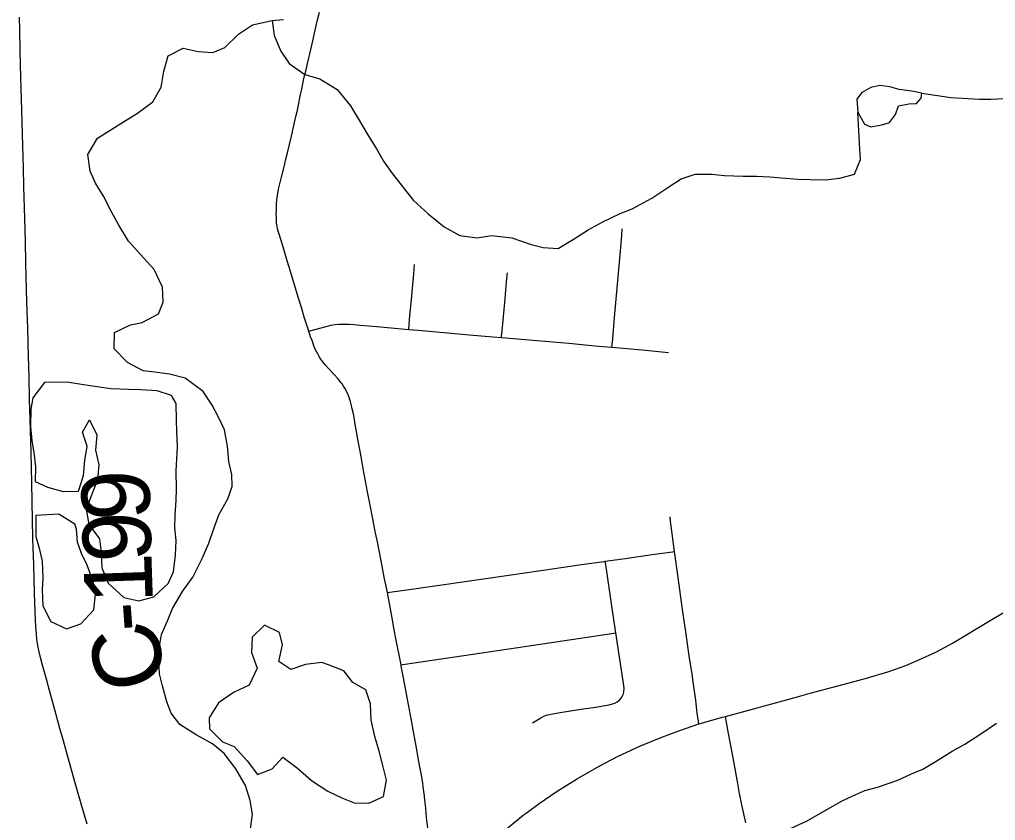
# Model space of a CAD drawing. Extents: x -87 to 2145, y -2128 to 440.
# Drawn here: x 184.56 to 206.04, y -1112.17 to -1094.55 of the extents above; entities that cross this region are included whole.
import ezdxf

# ---------------------------------------------------------------- set-up
doc = ezdxf.new("R2010")
doc.units = 0
for name, color, linetype in [('GM_X_City_Street', 7, 'Continuous'), ('GM_X_County_Road', 7, 'Continuous'), ('GM_X_County_Road_Text', 7, 'Continuous'), ('GM_X_Minor_Lake', 7, 'Continuous'), ('GM_X_Minor_River', 7, 'Continuous'), ('GM_X_Township_Road', 7, 'Continuous')]:
    doc.layers.add(name, color=color, linetype=linetype)

msp = doc.modelspace()

# ---------------------------------------------------------------- linework, layer by layer
at = {"layer": 'GM_X_City_Street'}
for points in [[(192.659, -1107.16), (193.342, -1107.061), (194.873, -1106.84), (196.086, -1106.665), (196.932, -1106.544), (197.428, -1106.473), (197.454, -1106.469), (197.843, -1106.415), (198.536, -1106.317), (198.932, -1106.262), (198.973, -1106.253)], [(195.855, -1110.027), (196.033, -1109.916), (196.09, -1109.885), (196.16, -1109.854), (196.256, -1109.831), (196.457, -1109.799), (196.868, -1109.733), (197.235, -1109.679), (197.452, -1109.642), (197.54, -1109.625), (197.609, -1109.609), (197.667, -1109.589), (197.717, -1109.562), (197.766, -1109.524), (197.804, -1109.481), (197.833, -1109.434), (197.851, -1109.389), (197.862, -1109.342), (197.867, -1109.268), (197.862, -1109.201), (197.849, -1109.107), (197.689, -1108.047), (197.652, -1107.8), (197.579, -1107.304), (197.496, -1106.747), (197.459, -1106.5), (197.454, -1106.469)], [(192.959, -1108.748), (192.996, -1108.743), (194.737, -1108.481), (195.728, -1108.338), (197.638, -1108.055), (197.689, -1108.047)], [(200.546, -1112.225), (200.461, -1111.827), (200.408, -1111.581), (200.369, -1111.357), (200.28, -1110.877), (200.231, -1110.601), (200.168, -1110.259), (200.116, -1109.973), (200.099, -1109.884)]]:
    msp.add_lwpolyline(points, dxfattribs=at)
at = {"layer": 'GM_X_County_Road'}
for points in [[(186.051, -1112.253), (185.937, -1111.855), (185.798, -1111.374), (185.621, -1110.741), (185.531, -1110.42), (185.454, -1110.148), (185.318, -1109.66), (185.221, -1109.313), (185.154, -1109.064), (185.071, -1108.754), (185.028, -1108.589), (184.989, -1108.435), (184.965, -1108.322), (184.946, -1108.189), (184.935, -1108.057), (184.926, -1107.92), (184.91, -1107.572), (184.896, -1107.171), (184.876, -1106.547), (184.858, -1105.972), (184.848, -1105.561), (184.832, -1104.749), (184.82, -1104.071), (184.792, -1103.117), (184.786, -1102.907), (184.774, -1102.42), (184.762, -1101.955), (184.744, -1101.345), (184.728, -1100.767), (184.705, -1099.914), (184.692, -1099.438), (184.678, -1098.929), (184.662, -1098.222), (184.648, -1097.824), (184.634, -1097.324), (184.62, -1096.803), (184.606, -1096.299), (184.593, -1095.828), (184.585, -1095.534), (184.58, -1095.25), (184.57, -1094.781), (184.563, -1094.498)], [(200.099, -1109.884), (201.6, -1109.475), (201.964, -1109.373), (202.71, -1109.173), (203.202, -1109.04), (203.691, -1108.893), (204.065, -1108.761), (204.356, -1108.639), (204.741, -1108.46), (205.091, -1108.269), (205.924, -1107.774), (207.786, -1106.667), (208.335, -1106.34), (209.137, -1105.859), (209.881, -1105.426), (210.016, -1105.356)], [(199.513, -1110.046), (199.542, -1110.036), (200.03, -1109.903), (200.099, -1109.884)], [(195.712, -1112.01), (196, -1111.797), (196.393, -1111.531), (196.823, -1111.262), (197.319, -1110.977), (197.725, -1110.767), (198.228, -1110.532), (198.696, -1110.338), (199.094, -1110.19), (199.513, -1110.046)], [(194.142, -1113.544), (194.199, -1113.471), (194.493, -1113.121), (194.717, -1112.879), (194.998, -1112.607), (195.315, -1112.326), (195.646, -1112.059), (195.712, -1112.01)]]:
    msp.add_lwpolyline(points, dxfattribs=at)
at = {"layer": 'GM_X_Minor_Lake'}
for points in [[(185.111, -1102.539), (184.855, -1102.875), (184.811, -1103.123), (184.806, -1103.502), (184.831, -1103.821), (184.878, -1104.08), (184.913, -1104.39), (184.909, -1104.718), (185.178, -1104.842), (185.527, -1104.936), (185.858, -1104.931), (185.974, -1104.584), (185.999, -1104.255), (186.053, -1103.937), (185.947, -1103.627), (186.102, -1103.36), (186.267, -1103.691), (186.232, -1104.029), (186.308, -1104.349), (186.283, -1104.677), (186.148, -1105.014), (186.033, -1105.322), (186.088, -1105.661), (186.325, -1105.973), (186.36, -1106.272), (186.376, -1106.611), (186.511, -1106.952), (186.857, -1107.265), (187.187, -1107.34), (187.52, -1107.254), (187.835, -1106.96), (187.949, -1106.702), (187.994, -1106.334), (188.009, -1106.016), (187.983, -1105.736), (187.987, -1105.457), (188.012, -1105.129), (188.015, -1104.88), (188.011, -1104.482), (188.025, -1104.213), (188.039, -1103.954), (188.024, -1103.615), (188.017, -1103.366), (188.013, -1102.997)], [(188.013, -1102.997), (187.905, -1102.826), (187.595, -1102.723), (187.235, -1102.698), (186.964, -1102.694), (186.573, -1102.679), (186.223, -1102.624), (185.972, -1102.591), (185.612, -1102.526), (185.111, -1102.539)], [(185.816, -1105.767), (185.778, -1105.657), (185.43, -1105.433), (184.919, -1105.464)], [(184.919, -1105.464), (184.921, -1105.924), (184.998, -1106.184), (185.064, -1106.464), (185.078, -1106.843), (185.065, -1107.102), (185.08, -1107.451), (185.255, -1107.792), (185.594, -1107.956), (185.916, -1107.85), (186.202, -1107.536), (186.237, -1107.197), (186.181, -1106.918), (186.055, -1106.557), (185.929, -1106.296), (185.842, -1106.046), (185.816, -1105.767)], [(191.339, -1108.739), (191.219, -1108.698), (190.858, -1108.743), (190.535, -1108.849), (190.267, -1108.676), (190.353, -1108.308), (190.286, -1108.038), (189.958, -1107.875), (189.683, -1108.14), (189.668, -1108.479), (189.794, -1108.819), (189.618, -1109.195)], [(189.618, -1109.195), (189.274, -1109.36), (188.94, -1109.585), (188.735, -1109.911), (188.741, -1110.16), (189.028, -1110.443), (189.287, -1110.546), (189.573, -1110.858), (189.8, -1111.16), (190.122, -1111.035), (190.357, -1110.779), (190.684, -1111.022), (190.991, -1111.295), (191.349, -1111.529), (191.668, -1111.683), (191.927, -1111.786), (192.248, -1111.79), (192.571, -1111.645), (192.636, -1111.287), (192.541, -1110.907), (192.475, -1110.647), (192.379, -1110.327), (192.304, -1109.967), (192.289, -1109.609), (192.183, -1109.298), (191.895, -1109.135), (191.698, -1108.884), (191.339, -1108.739)]]:
    msp.add_lwpolyline(points, dxfattribs=at)
at = {"layer": 'GM_X_Minor_River'}
for points in [[(186.746, -1099.075), (186.55, -1098.713), (186.424, -1098.463), (186.237, -1098.151), (186.121, -1097.89), (186.066, -1097.521), (186.282, -1097.165), (186.596, -1096.96), (186.849, -1096.804), (187.162, -1096.609), (187.497, -1096.365), (187.682, -1096.038), (187.737, -1095.69), (187.833, -1095.353), (188.166, -1095.178), (188.496, -1095.252), (188.817, -1095.276), (189.079, -1095.17), (189.384, -1094.875), (189.688, -1094.67), (190.12, -1094.576), (190.372, -1094.55)], [(190.12, -1094.576), (190.166, -1094.906), (190.311, -1095.246), (190.498, -1095.518), (190.845, -1095.762), (191.175, -1095.856), (191.553, -1096.09), (191.848, -1096.452), (192.025, -1096.744), (192.211, -1097.065), (192.416, -1097.396), (192.573, -1097.667), (192.75, -1097.919), (192.986, -1098.221), (193.232, -1098.533), (193.559, -1098.826), (193.906, -1099.109), (194.254, -1099.303), (194.634, -1099.357), (194.946, -1099.302), (195.397, -1099.357), (195.826, -1099.502), (196.086, -1099.565), (196.416, -1099.589), (196.77, -1099.374), (197.074, -1099.179), (197.397, -1099.004), (197.781, -1098.819), (198.043, -1098.713), (198.478, -1098.479), (198.853, -1098.235), (199.126, -1098.059), (199.428, -1097.953), (199.799, -1097.957), (200.08, -1097.981), (200.491, -1097.996), (200.782, -1097.999), (201.072, -1098.013), (201.333, -1098.036), (201.693, -1098.06), (201.964, -1098.073), (202.295, -1098.077), (202.616, -1098.041), (202.938, -1097.955), (203.073, -1097.628), (203.048, -1097.279), (203.008, -1096.592)], [(204.418, -1096.17), (204.198, -1096.128), (203.918, -1096.094), (203.718, -1096.032), (203.498, -1096), (203.297, -1096.047), (203.095, -1096.164), (202.992, -1096.303), (203.008, -1096.592), (203.155, -1096.852)], [(203.155, -1096.852), (203.294, -1096.914), (203.536, -1096.867), (203.707, -1096.819), (203.84, -1096.641), (203.903, -1096.453), (204.134, -1096.406), (204.305, -1096.398), (204.407, -1096.279), (204.418, -1096.17)], [(204.418, -1096.17), (205.059, -1096.267), (205.439, -1096.292), (205.69, -1096.305), (205.941, -1096.307), (206.232, -1096.291)], [(189.641, -1112.414), (189.687, -1112.036), (189.641, -1111.736), (189.535, -1111.406), (189.32, -1111.034), (189.064, -1110.702), (188.807, -1110.49), (188.448, -1110.286), (188.091, -1110.062), (187.904, -1109.81), (187.807, -1109.56), (187.712, -1109.21), (187.645, -1108.95), (187.63, -1108.621), (187.644, -1108.342), (187.688, -1108.084), (187.823, -1107.777), (187.927, -1107.509), (188.153, -1107.133), (188.378, -1106.818), (188.585, -1106.412), (188.73, -1106.075), (188.814, -1105.817), (188.95, -1105.45), (189.146, -1105.094), (189.24, -1104.827), (189.234, -1104.558), (189.167, -1104.278), (189.142, -1103.939), (189.077, -1103.579), (188.941, -1103.298), (188.804, -1103.038), (188.608, -1102.736), (188.211, -1102.442), (187.861, -1102.357), (187.541, -1102.313), (187.281, -1102.28), (186.943, -1102.096), (186.646, -1101.793), (186.651, -1101.435), (187.005, -1101.27), (187.266, -1101.214), (187.62, -1101.029), (187.724, -1100.772), (187.709, -1100.443), (187.524, -1100.052), (187.297, -1099.799), (186.961, -1099.426), (186.746, -1099.075)], [(200.177, -1112.675), (201.274, -1112.459), (201.546, -1112.343), (201.879, -1112.187), (202.253, -1111.972), (202.648, -1111.748), (202.9, -1111.631), (203.162, -1111.515), (203.444, -1111.438), (203.888, -1111.284), (204.191, -1111.148), (204.443, -1111.041), (204.736, -1110.866), (205.09, -1110.65), (205.363, -1110.494), (205.718, -1110.269), (206.062, -1110.034)]]:
    msp.add_lwpolyline(points, dxfattribs=at)
at = {"layer": 'GM_X_Township_Road'}
for points in [[(190.927, -1101.41), (190.838, -1101.124), (190.765, -1100.885), (190.697, -1100.662), (190.526, -1100.094), (190.455, -1099.86), (190.385, -1099.631), (190.326, -1099.436), (190.271, -1099.254), (190.243, -1099.157), (190.23, -1099.098), (190.222, -1099.033), (190.219, -1098.992), (190.215, -1098.903), (190.213, -1098.842), (190.215, -1098.742), (190.215, -1098.679), (190.218, -1098.602), (190.224, -1098.526), (190.23, -1098.46), (190.246, -1098.377), (190.266, -1098.282), (190.285, -1098.195), (190.328, -1098.018), (190.399, -1097.733), (190.42, -1097.644), (190.459, -1097.481), (190.501, -1097.303), (190.545, -1097.115), (190.585, -1096.949), (190.645, -1096.686), (190.678, -1096.545), (190.702, -1096.439), (190.727, -1096.311), (190.749, -1096.199), (190.773, -1096.082), (190.816, -1095.883), (190.838, -1095.788), (190.861, -1095.688), (190.891, -1095.559), (190.93, -1095.395), (190.952, -1095.303), (190.973, -1095.213), (191.023, -1094.993), (191.056, -1094.85), (191.116, -1094.588), (191.162, -1094.389)], [(197.601, -1101.761), (197.617, -1101.579), (197.658, -1101.108), (197.708, -1100.542), (197.745, -1100.133), (197.786, -1099.645), (197.816, -1099.294), (197.827, -1099.154)], [(193.129, -1101.369), (193.148, -1101.153), (193.194, -1100.629), (193.237, -1100.148), (193.256, -1099.938)], [(195.171, -1101.547), (195.173, -1101.527), (195.184, -1101.401), (195.248, -1100.698), (195.282, -1100.32), (195.3, -1100.122)], [(190.927, -1101.41), (191.059, -1101.373), (191.313, -1101.302), (191.413, -1101.279), (191.507, -1101.264), (191.601, -1101.257), (191.719, -1101.253), (191.816, -1101.254), (191.929, -1101.263), (192.061, -1101.273), (192.423, -1101.307), (192.824, -1101.342), (193.129, -1101.369)], [(192.142, -1104.515), (192.111, -1104.344), (192.079, -1104.174), (192.056, -1104.047), (192.017, -1103.828), (191.979, -1103.614), (191.951, -1103.459), (191.933, -1103.348), (191.91, -1103.226), (191.885, -1103.115), (191.862, -1103.016), (191.847, -1102.953), (191.819, -1102.864), (191.797, -1102.811), (191.762, -1102.73), (191.724, -1102.665), (191.692, -1102.615), (191.664, -1102.569), (191.644, -1102.541), (191.614, -1102.506), (191.566, -1102.449), (191.487, -1102.361), (191.373, -1102.235), (191.3, -1102.155), (191.238, -1102.08), (191.194, -1102.022), (191.156, -1101.967), (191.132, -1101.92), (191.107, -1101.872), (191.065, -1101.786), (191.042, -1101.727), (191.023, -1101.681), (191, -1101.616), (190.969, -1101.53), (190.927, -1101.41)], [(193.129, -1101.369), (193.337, -1101.387), (194.547, -1101.493), (194.985, -1101.531), (195.171, -1101.547)], [(195.171, -1101.547), (195.776, -1101.599), (196.652, -1101.675), (197.306, -1101.734), (197.601, -1101.761)], [(197.601, -1101.761), (198.265, -1101.821), (198.847, -1101.874)], [(192.659, -1107.16), (192.591, -1106.823), (192.528, -1106.494), (192.432, -1106.008), (192.393, -1105.814), (192.347, -1105.575), (192.28, -1105.235), (192.223, -1104.944), (192.156, -1104.589), (192.142, -1104.515)], [(198.973, -1106.253), (198.952, -1106.086), (198.918, -1105.805), (198.892, -1105.588), (198.88, -1105.49)], [(199.513, -1110.046), (199.498, -1109.945), (199.479, -1109.821), (199.444, -1109.524), (199.417, -1109.327), (199.394, -1109.172), (199.363, -1108.957), (199.302, -1108.548), (199.224, -1108.023), (199.154, -1107.534), (199.054, -1106.83), (198.973, -1106.253)], [(192.959, -1108.748), (192.847, -1108.167), (192.81, -1107.975), (192.755, -1107.681), (192.659, -1107.16)], [(193.244, -1110.262), (193.19, -1109.974), (193.102, -1109.503), (193.052, -1109.234), (193.013, -1109.032), (192.964, -1108.776), (192.959, -1108.748)], [(193.472, -1111.63), (193.463, -1111.534), (193.449, -1111.434), (193.436, -1111.345), (193.423, -1111.266), (193.407, -1111.172), (193.381, -1111.03), (193.354, -1110.878), (193.285, -1110.495), (193.244, -1110.262)], [(193.62, -1112.74), (193.6, -1112.644), (193.587, -1112.579), (193.575, -1112.507), (193.562, -1112.431), (193.553, -1112.368), (193.543, -1112.291), (193.534, -1112.221), (193.522, -1112.108), (193.501, -1111.905), (193.475, -1111.654), (193.472, -1111.63)]]:
    msp.add_lwpolyline(points, dxfattribs=at)

# ---------------------------------------------------------------- texts
at = {"layer": 'GM_X_County_Road_Text'}
for s, rotation, p in [('9', 91.4787, (187.444, -1105.554)), ('9', 91.6443, (187.47, -1106.47)), ('1', 91.9181, (187.501, -1107.384)), ('-', 94.1681, (187.545, -1107.977)), ('C', 105.1551, (187.851, -1109.083))]:
    msp.add_text(s, height=1.5, rotation=rotation, dxfattribs=at).set_placement(p)

doc.saveas('drawing.dxf')
